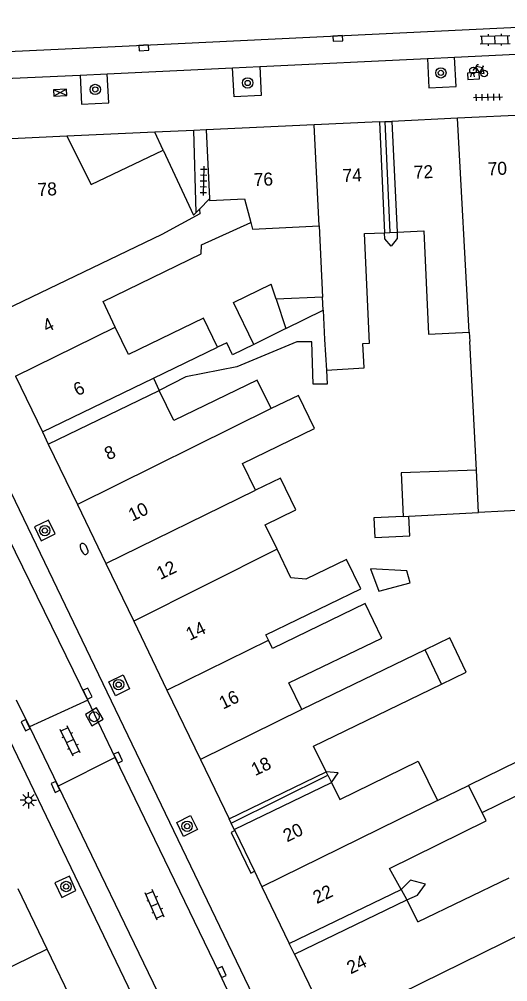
# Model space of a CAD drawing. Extents: x 132998 to 136004, y 396998 to 398512.
# Drawn here: x 134524.3 to 134561.9, y 397282.5 to 397356.5 of the extents above; entities that cross this region are included whole.
import ezdxf

# ---------------------------------------------------------------- set-up
doc = ezdxf.new("R2010")
doc.units = 0
for name, color, linetype in [('gg-afsc-erfafscheiding', 7, 'Continuous'), ('gg-afsc-muur', 7, 'Continuous'), ('gg-anno-huisnummerreeks BGT', 7, 'Continuous'), ('gg-bbg-gedigitaliseerde bebouwing', 7, 'Continuous'), ('gg-bbg-gedigitaliseerde bebouwing onder overbouw', 7, 'Continuous'), ('gg-bbg-gedigitaliseerde bijgebouw', 7, 'Continuous'), ('gg-bbg-gedigitaliseerde overbouw', 7, 'Continuous'), ('gg-bbg-hoofdgebouw', 7, 'Continuous'), ('gg-bbg-luifel en loopbrug', 7, 'Continuous'), ('gg-bbg-pand overbouw', 7, 'Continuous'), ('gg-bbg-tussenscheiding', 7, 'Continuous'), ('gg-bbg-tussenscheiding niveau 01', 7, 'Continuous'), ('gg-knt-verharding', 7, 'Continuous'), ('gg-knt-verharding nz', 7, 'Continuous'), ('gt-symb-boom', 7, 'Continuous'), ('gt-symb-brandkraan', 7, 'Continuous'), ('gt-symb-elektrakast', 7, 'Continuous'), ('gt-symb-fietsenrek', 7, 'Continuous'), ('gt-symb-klinker verharding', 7, 'Continuous'), ('gt-symb-kolk', 7, 'Continuous'), ('gt-symb-lichtmast', 7, 'Continuous'), ('gt-symb-rioolschacht', 7, 'Continuous'), ('gt-symb-tegel verharding', 7, 'Continuous')]:
    doc.layers.add(name, color=color, linetype=linetype)

# ---------------------------------------------------------------- blocks, each defined once
blk = doc.blocks.new('gt0-BOOM')
at = {"layer": 'gt-symb-boom'}
for radius in [0.4, 0.2]:
    blk.add_circle((0, 0), radius, dxfattribs=at)
blk = doc.blocks.new('gt0-FREK')
at = {"layer": 'gt-symb-fietsenrek'}
for p, q in [((0.259, 0.762), (0.294, 0.823)), ((0.54, 0.335), (0.259, 0.762)), ((0.294, 0.823), (0.767, 0.714)), ((0.757, 0.841), (0.866, 0.816)), ((0.767, 0.714), (0.84, 0.822)), ((0.767, 0.714), (0.54, 0.335)), ((0.895, 0.252), (0.767, 0.714))]:
    blk.add_line(p, q, dxfattribs=at)
for points in [[(0.036, 0.476), (0.228, 0.708), (0.259, 0.762)], [(0.294, 0.823), (0.36, 0.937), (0.452, 0.935)], [(-0.124, 0), (-0.047, 0.312), (0.053, 0.312), (0.12, 0)], [(0.54, 0.335), (0.555, 0.305), (0.895, 0.252)]]:
    blk.add_lwpolyline(points, dxfattribs=at)
for centre in [(0.036, 0.476), (0.895, 0.252)]:
    blk.add_circle(centre, 0.252, dxfattribs=at)
blk = doc.blocks.new('gt0-TEG1')
at = {"layer": 'gt-symb-tegel verharding'}
for p, q in [((-1.125, 0), (1.125, 0)), ((-0.9, -0.25), (-0.9, 0.25)), ((-0.45, -0.25), (-0.45, 0.25)), ((0, -0.25), (0, 0.25)), ((0.45, -0.25), (0.45, 0.25)), ((0.9, -0.25), (0.9, 0.25))]:
    blk.add_line(p, q, dxfattribs=at)
blk = doc.blocks.new('gt0-KL1')
at = {"layer": 'gt-symb-klinker verharding'}
for p, q in [((-1.15, 0.3), (1.15, 0.3)), ((-1, -0.3), (-1, 0.3)), ((-0.5, 0.3), (-0.5, 0.45)), ((0, -0.3), (0, 0.3)), ((0.5, 0.3), (0.5, 0.45)), ((1, -0.3), (1, 0.3)), ((-1.15, -0.3), (1.15, -0.3)), ((-0.5, -0.45), (-0.5, -0.3)), ((0.5, -0.45), (0.5, -0.3))]:
    blk.add_line(p, q, dxfattribs=at)
blk = doc.blocks.new('gt0-KOLK')
at = {"layer": 'gt-symb-kolk'}
blk.add_lwpolyline([(0, 0), (0.375, 0), (0.375, 0.4), (-0.375, 0.4), (-0.375, 0), (0, 0)], dxfattribs=at)
blk = doc.blocks.new('gt0-EKAST')
at = {"layer": 'gt-symb-elektrakast'}
for p, q in [((-0.501, -0.249), (0.501, 0.249)), ((-0.501, 0.249), (0.501, -0.249))]:
    blk.add_line(p, q, dxfattribs=at)
blk.add_lwpolyline([(0.501, 0.249), (-0.501, 0.249), (-0.501, -0.249), (0.501, -0.249)], close=True, dxfattribs=at)
blk = doc.blocks.new('gt0-LMAST')
at = {"layer": 'gt-symb-lichtmast'}
for p, q in [((-0.182, 0.173), (-0.447, 0.438)), ((-0.005, 0.246), (-0.005, 0.621)), ((0.172, 0.173), (0.437, 0.438)), ((-0.255, -0.004), (-0.63, -0.004)), ((-0.182, -0.181), (-0.447, -0.446)), ((-0.005, -0.254), (-0.005, -0.629)), ((0.437, -0.446), (0.172, -0.181)), ((0.245, -0.004), (0.62, -0.004))]:
    blk.add_line(p, q, dxfattribs=at)
blk.add_circle((-0.005, -0.004), 0.25, dxfattribs=at)
blk = doc.blocks.new('gt0-BR')
at = {"layer": 'gt-symb-brandkraan'}
for centre, radius, start, end in [((-0.244, 0), 0.206, 107.56694, 252.43307), ((0.599, -2.664), 3, 106.89205, 107.56694), ((0, -0.691), 0.938, 73.10799, 106.89205), ((-0.599, -2.664), 3, 72.43309, 73.10799), ((0.244, 0), 0.206, 287.56695, 72.43309), ((0.599, 2.664), 3, 252.43307, 253.10797), ((0, 0.691), 0.938, 253.10797, 286.89206), ((-0.599, 2.664), 3, 286.89206, 287.56695)]:
    blk.add_arc(centre, radius, start, end, dxfattribs=at)
blk = doc.blocks.new('gt0-RS')
at = {"layer": 'gt-symb-rioolschacht'}
blk.add_lwpolyline([(-0.5, -0.5), (0.5, -0.5), (0.5, 0.5), (-0.5, 0.5)], close=True, dxfattribs=at)
blk.add_circle((0, 0), 0.375, dxfattribs=at)

msp = doc.modelspace()

# ---------------------------------------------------------------- linework, layer by layer
at = {"layer": 'gg-afsc-erfafscheiding'}
msp.add_line((134538.67, 397347.98), (134537.726, 397347.935), dxfattribs=at)
for points in [[(134553.359, 397340.118), (134553.381, 397339.634), (134552.899, 397339.046), (134552.416, 397339.59), (134552.394, 397340.074)], [(134547.917, 397329.486), (134547.984, 397328.418), (134546.914, 397328.418), (134546.797, 397331.666), (134545.638, 397331.666), (134541.039, 397329.759), (134537.101, 397328.987), (134535.059, 397327.944)], [(134542.331, 397331.478), (134540.695, 397330.67), (134540.247, 397331.596), (134539.549, 397331.259)], [(134548.312, 397297.79), (134548.836, 397298.521), (134547.91, 397298.608)], [(134554.119, 397288.757), (134554.947, 397289.104), (134555.542, 397289.946), (134554.387, 397290.269), (134553.679, 397289.554)]]:
    msp.add_lwpolyline(points, dxfattribs=at)
at = {"layer": 'gg-afsc-muur'}
for p, q in [((134537.726, 397347.935), (134534.706, 397347.801)), ((134537.901, 397341.636), (134537.726, 397347.935))]:
    msp.add_line(p, q, dxfattribs=at)
at = {"layer": 'gg-bbg-gedigitaliseerde bebouwing'}
for p, q in [((134547.364, 397340.607), (134547.616, 397335.124)), ((134531.675, 397332.817), (134530.729, 397334.777)), ((134547.663, 397334.114), (134547.768, 397331.845)), ((134558.923, 397332.409), (134558.955, 397331.706)), ((134547.768, 397331.845), (134547.917, 397329.486)), ((134559.465, 397321.81), (134558.955, 397331.706)), ((134534.61, 397328.873), (134539.549, 397331.259)), ((134547.917, 397329.486), (134550.822, 397329.668)), ((134565.081, 397318.841), (134559.632, 397318.56)), ((134543.459, 397308.727), (134543.258, 397309.144)), ((134543.766, 397308.093), (134543.459, 397308.727)), ((134555.517, 397307.977), (134546.034, 397303.399)), ((134556.79, 397305.34), (134555.517, 397307.977)), ((134548.312, 397297.79), (134548.96, 397296.469)), ((134556.465, 397296.382), (134558.857, 397297.555)), ((134559.903, 397295.483), (134558.857, 397297.555)), ((134554.957, 397287.057), (134561.983, 397290.45))]:
    msp.add_line(p, q, dxfattribs=at)
for points in [[(134530.729, 397334.777), (134538.29, 397338.44), (134538.297, 397339.144), (134542.108, 397340.856)], [(134542.108, 397340.856), (134542.24, 397340.354), (134547.364, 397340.607)], [(134553.359, 397340.118), (134555.42, 397340.213), (134555.788, 397332.264), (134558.923, 397332.409)], [(134551.232, 397331.579), (134550.844, 397340.002), (134552.394, 397340.074)], [(134539.549, 397331.259), (134538.466, 397333.5), (134532.692, 397330.712), (134531.675, 397332.817)], [(134550.822, 397329.668), (134550.736, 397331.548), (134551.232, 397331.579)], [(134543.661, 397326.539), (134542.601, 397328.734), (134536.176, 397325.632), (134535.059, 397327.944)], [(134542.466, 397320.259), (134541.466, 397322.33), (134546.995, 397325), (134545.762, 397327.554), (134543.661, 397326.539)], [(134544.132, 397315.719), (134543.217, 397317.612), (134545.561, 397318.744), (134544.383, 397321.185), (134542.466, 397320.259)], [(134543.258, 397309.144), (134550.57, 397312.675), (134549.481, 397314.928), (134546.342, 397313.411), (134545.176, 397313.513), (134544.132, 397315.719)], [(134546.034, 397303.399), (134545.043, 397305.449), (134552.179, 397308.893), (134550.901, 397311.539), (134543.766, 397308.093)], [(134547.91, 397298.608), (134546.941, 397300.586), (134556.79, 397305.34)], [(134548.96, 397296.469), (134554.975, 397299.419), (134556.465, 397296.382)], [(134553.679, 397289.554), (134552.783, 397291.172), (134560.229, 397294.837), (134559.903, 397295.483)], [(134554.957, 397287.057), (134554.247, 397288.526), (134554.119, 397288.757)]]:
    msp.add_lwpolyline(points, dxfattribs=at)
at = {"layer": 'gg-bbg-gedigitaliseerde bebouwing onder overbouw'}
for p, q in [((134551.998, 397348.596), (134552.394, 397340.074)), ((134552.963, 397348.64), (134553.359, 397340.118)), ((134526.062, 397324.746), (134534.61, 397328.873)), ((134526.511, 397323.817), (134535.059, 397327.944)), ((134540.43, 397294.994), (134547.91, 397298.608)), ((134540.825, 397294.173), (134548.312, 397297.79)), ((134545.064, 397285.399), (134553.679, 397289.554)), ((134545.459, 397284.58), (134554.119, 397288.757))]:
    msp.add_line(p, q, dxfattribs=at)
at = {"layer": 'gg-bbg-gedigitaliseerde bijgebouw'}
for p, q in [((134544.05, 397334.959), (134543.663, 397336.109)), ((134547.616, 397335.124), (134544.05, 397334.959)), ((134544.81, 397332.703), (134547.663, 397334.114)), ((134544.81, 397332.703), (134542.331, 397331.478)), ((134553.829, 397318.252), (134554.276, 397318.276)), ((134554.276, 397318.276), (134559.632, 397318.56))]:
    msp.add_line(p, q, dxfattribs=at)
for points in [[(134542.331, 397331.478), (134540.77, 397334.712), (134543.663, 397336.109)], [(134559.465, 397321.81), (134553.674, 397321.59), (134553.829, 397318.252)]]:
    msp.add_lwpolyline(points, dxfattribs=at)
at = {"layer": 'gg-bbg-gedigitaliseerde overbouw'}
for p, q in [((134552.394, 397340.074), (134552.813, 397340.093)), ((134552.813, 397340.093), (134553.359, 397340.118)), ((134534.61, 397328.873), (134535.059, 397327.944)), ((134548.041, 397298.341), (134547.91, 397298.608)), ((134548.041, 397298.341), (134548.312, 397297.79)), ((134553.679, 397289.554), (134554.119, 397288.757))]:
    msp.add_line(p, q, dxfattribs=at)
at = {"layer": 'gg-bbg-hoofdgebouw'}
for p, q in [((134563.653, 397349.135), (134558.023, 397348.875)), ((134546.984, 397348.364), (134538.67, 397347.98)), ((134551.998, 397348.596), (134546.984, 397348.364)), ((134558.023, 397348.875), (134552.963, 397348.64)), ((134527.93, 397347.5), (134517.3, 397347)), ((134538.154, 397341.896), (134538.913, 397342.676)), ((134537.901, 397341.636), (134538.154, 397341.896)), ((134523.995, 397329.027), (134526.062, 397324.746)), ((134526.511, 397323.817), (134528.762, 397319.156)), ((134528.762, 397319.156), (134530.951, 397314.622)), ((134530.951, 397314.622), (134533.094, 397310.184)), ((134533.094, 397310.184), (134535.652, 397304.889)), ((134535.652, 397304.889), (134538.234, 397299.54)), ((134538.234, 397299.54), (134540.43, 397294.994)), ((134540.825, 397294.173), (134540.872, 397294.079)), ((134540.872, 397294.079), (134542.385, 397290.945)), ((134542.385, 397290.945), (134542.959, 397289.756)), ((134526.439, 397284.946), (134524.196, 397289.595)), ((134542.959, 397289.756), (134545.064, 397285.399)), ((134528.589, 397280.488), (134526.439, 397284.946)), ((134545.459, 397284.58), (134548.203, 397278.898))]:
    msp.add_line(p, q, dxfattribs=at)
for points in [[(134538.67, 397347.98), (134538.929, 397342.692), (134538.913, 397342.676)], [(134527.93, 397347.5), (134529.806, 397343.784), (134535.352, 397346.428)], [(134535.352, 397346.428), (134537.702, 397341.431), (134537.901, 397341.636)]]:
    msp.add_lwpolyline(points, dxfattribs=at)
at = {"layer": 'gg-bbg-luifel en loopbrug'}
for p, q in [((134534.706, 397347.801), (134527.93, 397347.5)), ((134535.352, 397346.428), (134534.706, 397347.801)), ((134562.673, 397299.427), (134558.857, 397297.555))]:
    msp.add_line(p, q, dxfattribs=at)
for points in [[(134553.829, 397318.252), (134551.57, 397318.132), (134551.64, 397316.623), (134554.347, 397316.749), (134554.276, 397318.276)], [(134551.308, 397314.221), (134551.953, 397312.495), (134554.358, 397313.147), (134554.121, 397314.062), (134551.308, 397314.221)], [(134556.79, 397305.34), (134558.693, 397306.259), (134557.42, 397308.896), (134555.517, 397307.977)], [(134559.903, 397295.483), (134563.693, 397297.313), (134562.673, 397299.427)]]:
    msp.add_lwpolyline(points, dxfattribs=at)
at = {"layer": 'gg-bbg-pand overbouw'}
for p, q in [((134551.998, 397348.596), (134552.416, 397348.615)), ((134552.416, 397348.615), (134552.963, 397348.64)), ((134526.062, 397324.746), (134526.511, 397323.817)), ((134540.599, 397294.644), (134540.43, 397294.994)), ((134540.825, 397294.173), (134540.599, 397294.644)), ((134545.459, 397284.58), (134545.064, 397285.399))]:
    msp.add_line(p, q, dxfattribs=at)
at = {"layer": 'gg-bbg-tussenscheiding'}
for p, q in [((134547.364, 397340.607), (134546.984, 397348.364)), ((134558.923, 397332.409), (134558.023, 397348.875)), ((134538.913, 397342.676), (134538.919, 397342.562)), ((134547.663, 397334.114), (134547.616, 397335.124)), ((134544.05, 397334.959), (134544.81, 397332.703)), ((134523.995, 397329.027), (134531.675, 397332.817)), ((134543.661, 397326.539), (134528.762, 397319.156)), ((134559.632, 397318.56), (134559.465, 397321.81)), ((134530.951, 397314.622), (134542.466, 397320.259)), ((134544.132, 397315.719), (134533.094, 397310.184)), ((134535.652, 397304.889), (134543.459, 397308.727)), ((134546.034, 397303.399), (134538.234, 397299.54)), ((134556.465, 397296.382), (134542.959, 397289.756)), ((134563.123, 397286.22), (134548.203, 397278.898)), ((134526.439, 397284.946), (134512.564, 397278.2))]:
    msp.add_line(p, q, dxfattribs=at)
for points in [[(134538.919, 397342.562), (134541.629, 397342.681), (134542.108, 397340.856)], [(134538.154, 397341.896), (134538.173, 397341.536), (134535.263, 397339.946), (134521.832, 397333.506)]]:
    msp.add_lwpolyline(points, dxfattribs=at)
at = {"layer": 'gg-bbg-tussenscheiding niveau 01'}
for p, q in [((134552.416, 397348.615), (134552.813, 397340.093)), ((134540.599, 397294.644), (134548.041, 397298.341))]:
    msp.add_line(p, q, dxfattribs=at)
at = {"layer": 'gg-knt-verharding'}
for p, q in [((134542.796, 397352.863), (134555.701, 397353.485)), ((134555.701, 397353.485), (134557.795, 397353.586)), ((134557.795, 397353.586), (134570.423, 397354.196)), ((134531.058, 397352.296), (134540.705, 397352.762)), ((134540.705, 397352.762), (134542.796, 397352.863)), ((134520.106, 397351.78), (134528.964, 397352.198)), ((134528.964, 397352.198), (134531.058, 397352.296)), ((134529.559, 397304.116), (134525.063, 397302.057)), ((134537.015, 397273.05), (134522.408, 397303.386)), ((134531.659, 397299.713), (134527.268, 397297.492))]:
    msp.add_line(p, q, dxfattribs=at)
for points in [[(134555.701, 397353.485), (134555.81, 397351.226), (134557.904, 397351.322), (134557.795, 397353.586)], [(134542.796, 397352.863), (134542.904, 397350.619), (134540.813, 397350.517), (134540.705, 397352.762)], [(134528.964, 397352.198), (134529.069, 397349.964), (134531.163, 397350.062), (134531.058, 397352.296)], [(134511.243, 397342.094), (134512.701, 397342.793), (134549.005, 397267.379)], [(134525.463, 397317.441), (134525.97, 397316.359), (134527.05, 397316.903), (134526.519, 397317.952), (134525.463, 397317.441)], [(134531.175, 397305.533), (134532.271, 397306.052), (134532.778, 397304.981), (134531.698, 397304.443), (134531.175, 397305.533)], [(134536.397, 397294.71), (134537.473, 397295.238), (134538, 397294.158), (134536.925, 397293.631), (134536.397, 397294.71)], [(134540.872, 397294.079), (134540.593, 397293.944), (134542.106, 397290.81), (134542.385, 397290.945)], [(134527.022, 397290.057), (134527.547, 397288.943), (134528.647, 397289.476), (134528.143, 397290.572), (134527.022, 397290.057)]]:
    msp.add_lwpolyline(points, dxfattribs=at)
at = {"layer": 'gg-knt-verharding nz'}
for p, q in [((134524.053, 397304.146), (134525.063, 397302.057)), ((134531.659, 397299.713), (134529.559, 397304.116)), ((134525.063, 397302.057), (134527.268, 397297.492))]:
    msp.add_line(p, q, dxfattribs=at)
for points in [[(134519.001, 397353.81), (134533.855, 397354.487), (134566.391, 397356.069), (134576.055, 397356.493)], [(134558.775, 397352.348), (134558.802, 397351.849), (134559.718, 397351.899), (134559.69, 397352.398), (134558.775, 397352.348)], [(134529.559, 397304.116), (134522.882, 397317.745), (134511.243, 397342.094)], [(134547.416, 397266.648), (134539.684, 397283.109), (134531.659, 397299.713)], [(134527.268, 397297.492), (134535.298, 397280.875), (134538.614, 397273.824)]]:
    msp.add_lwpolyline(points, dxfattribs=at)

# ---------------------------------------------------------------- block references
at = {"layer": 'gt-symb-boom'}
for p in [(134556.733, 397352.368), (134530.131, 397351.092), (134541.862, 397351.591), (134526.245, 397317.159), (134531.929, 397305.308), (134537.2, 397294.416), (134527.885, 397289.777)]:
    msp.add_blockref('gt0-BOOM', p, dxfattribs=at)
at = {"layer": 'gt-symb-brandkraan', "rotation": -63.81947848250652}
msp.add_blockref('gt0-BR', (134529.267, 397315.748), dxfattribs=at)
at = {"layer": 'gt-symb-elektrakast', "rotation": -177.29556831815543}
msp.add_blockref('gt0-EKAST', (134527.421, 397350.84), dxfattribs=at)
at = {"layer": 'gt-symb-fietsenrek'}
msp.add_blockref('gt0-FREK', (134559.172, 397352.072), dxfattribs=at)
at = {"layer": 'gt-symb-klinker verharding'}
for p, rotation in [((134560.903, 397354.91), 1.0312126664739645), ((134528.187, 397300.963), 115.79602649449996), ((134534.7, 397288.363), 113.46200022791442)]:
    msp.add_blockref('gt0-KL1', p, dxfattribs=dict(at, rotation=rotation))
at = {"layer": 'gt-symb-kolk'}
for p, rotation in [((134548.79, 397355.221), -177.18232907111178), ((134533.855, 397354.487), -177.39267441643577), ((134529.361, 397304.532), -64.5366549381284), ((134524.947, 397302.278), 116.48817853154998), ((134531.707, 397299.613), -64.53665493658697), ((134527.251, 397297.527), 115.86855705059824), ((134539.684, 397283.109), -64.84462756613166)]:
    msp.add_blockref('gt0-KOLK', p, dxfattribs=dict(at, rotation=rotation))
at = {"layer": 'gt-symb-lichtmast'}
msp.add_blockref('gt0-LMAST', (134524.99, 397296.419), dxfattribs=at)
at = {"layer": 'gt-symb-rioolschacht', "rotation": -60.333284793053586}
msp.add_blockref('gt0-RS', (134530.048, 397302.831), dxfattribs=at)
at = {"layer": 'gt-symb-tegel verharding'}
for p, rotation in [((134560.359, 397350.495), 1.0312126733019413), ((134538.467, 397344.062), -91.54815769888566)]:
    msp.add_blockref('gt0-TEG1', p, dxfattribs=dict(at, rotation=rotation))

# ---------------------------------------------------------------- texts
at = {"layer": 'gg-anno-huisnummerreeks BGT'}
for s, rotation, p in [('70', 2.6, (134560.36, 397344.479)), ('76', 2.6, (134542.349, 397343.646)), ('74', 2.6, (134549.186, 397343.962)), ('72', 2.6, (134554.673, 397344.216)), ('78', 2.7, (134525.71, 397342.891)), ('4', 25.8, (134526.388, 397332.377)), ('6', 25.8, (134528.752, 397327.479)), ('8', 25.8, (134531.137, 397322.544)), ('10', 25.8, (134532.977, 397317.84)), ('12', 25.8, (134535.143, 397313.354)), ('14', 25.8, (134537.407, 397308.669)), ('16', 25.8, (134539.961, 397303.378)), ('18', 25.8, (134542.434, 397298.257)), ('20', 25.8, (134544.891, 397293.167)), ('22', 25.8, (134547.186, 397288.419)), ('24', 25.8, (134549.794, 397283.018))]:
    msp.add_text(s, height=1, rotation=rotation, dxfattribs=at).set_placement(p)

doc.saveas('drawing.dxf')
